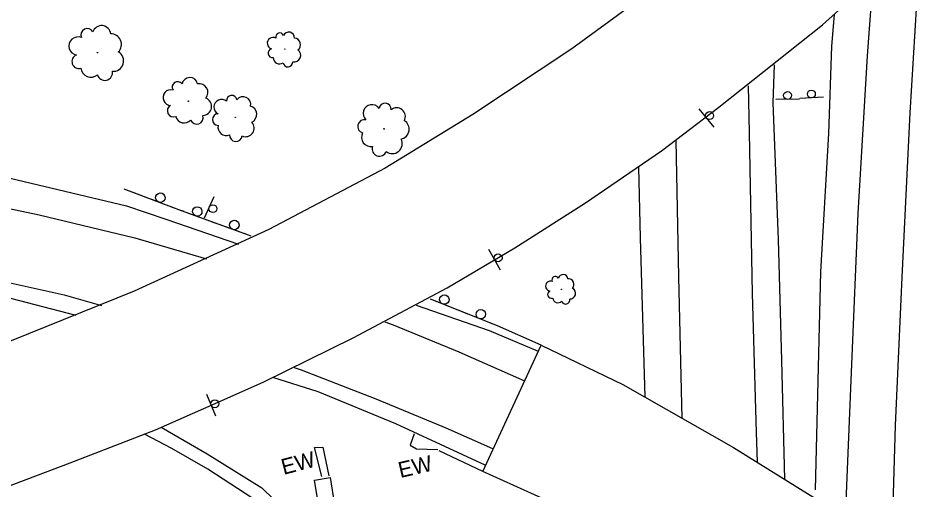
# Model space of a CAD drawing. Extents: x 1722896 to 1754269, y 648279 to 666297.
# Drawn here: x 1753297.8 to 1753584.8, y 653455.5 to 653605.1 of the extents above; entities that cross this region are included whole.
import ezdxf

# ---------------------------------------------------------------- set-up
doc = ezdxf.new("R2010")
doc.units = 0
for name, color, linetype in [('DESIGN - CENTERLINE - Proposed', 7, 'Continuous'), ('DESIGN - PUBLIC HEARING - Shapes', 7, 'Continuous'), ('DESIGN - SCRATCH - User 1', 7, 'Continuous'), ('SURVEY - CENTERLINE - Preliminary Text', 7, 'Continuous'), ('SURVEY - CONTOURS - Intermediate with optional Text', 7, 'Continuous'), ('SURVEY - VEGETATION - Features with Text', 7, 'Continuous')]:
    doc.layers.add(name, color=color, linetype=linetype)

msp = doc.modelspace()

# ---------------------------------------------------------------- linework, layer by layer
at = {"layer": 'DESIGN - CENTERLINE - Proposed'}
for points in [[(1753499.68, 653614.58), (1753473.41, 653595.32), (1753442, 653574.54), (1753414.19, 653557.52), (1753377.31, 653538.01), (1753334.62, 653518.44), (1753295.67, 653502.71), (1753271.46, 653493.27), (1753248.18, 653485.67), (1753262.25, 653445.04), (1753292.56, 653455.83), (1753314.29, 653464.06), (1753341.42, 653474.53), (1753360.36, 653482.84), (1753375.78, 653489.73), (1753404.07, 653503.71), (1753433.9, 653519.57), (1753455.41, 653532.19), (1753477.76, 653546.49), (1753501.86, 653562.97), (1753520.11, 653576.78), (1753552.9, 653602.91), (1753576.66, 653624.29)], [(1753463.76, 653501.35), (1753449.83, 653507.45)], [(1753445.2, 653461.32), (1753463.76, 653501.35), (1753489.57, 653488.87), (1753524.66, 653468.95), (1753556.89, 653448.97), (1753586.27, 653428.17)], [(1753343.19, 653475.4), (1753357.76, 653466.96), (1753375.13, 653456.12), (1753386.38, 653445.24), (1753395.88, 653434.13), (1753391.78, 653458.55), (1753396.85, 653459.43), (1753398.22, 653450.7), (1753404.25, 653413.48), (1753409.63, 653375.24), (1753418.59, 653321.48), (1753425.33, 653276.65), (1753432.95, 653230.67), (1753438.81, 653192.09)], [(1753435.64, 653172.84), (1753430.08, 653209.33), (1753423.2, 653255.44), (1753416.8, 653298.31), (1753411.28, 653336.23), (1753404.03, 653378.41), (1753397.5, 653422.29), (1753396.55, 653427.28), (1753386.14, 653441.23), (1753374.7, 653451.16), (1753357.97, 653462), (1753346.56, 653468.59), (1753337.91, 653473.19)], [(1753423.43, 653473.3), (1753422.22, 653469.63), (1753424.23, 653468.47), (1753430.95, 653468.3)], [(1753394.14, 653459.7), (1753391.86, 653468.88), (1753394.51, 653469.01), (1753396.38, 653459.96)], [(1753445.2, 653461.32), (1753431.37, 653467.84)], [(1753597.59, 653364.64), (1753565.49, 653390), (1753551.65, 653400.2), (1753536.2, 653411.04), (1753516.81, 653423.47), (1753492.27, 653437.99), (1753468.12, 653450.97), (1753445.2, 653461.32)]]:
    msp.add_lwpolyline(points, dxfattribs=at)
at = {"layer": 'DESIGN - PUBLIC HEARING - Shapes'}
for p, q in [((1753545.65, 653579.38), (1753538.15, 653579.23)), ((1753553.24, 653579.94), (1753545.75, 653579.59)), ((1753518.55, 653570.45), (1753513.81, 653576.26)), ((1753356.95, 653541.7), (1753360.05, 653548.53)), ((1753450.87, 653525.17), (1753447.14, 653531.67)), ((1753360.56, 653478.83), (1753357.65, 653485.74))]:
    msp.add_line(p, q, dxfattribs=at)
for centre in [(1753541.85, 653580.53), (1753549.41, 653580.99), (1753517.12, 653574.15), (1753359.62, 653544.63), (1753450.06, 653529.05), (1753360.23, 653482.78)]:
    msp.add_circle(centre, 1.25, dxfattribs=at)
at = {"layer": 'DESIGN - SCRATCH - User 1'}
for points in [[(1753371.72, 653535.91), (1753348.84, 653544.28), (1753331.46, 653550.86)], [(1753332.86, 653550.33), (1753331.46, 653550.86)], [(1753336.55, 653548.93), (1753334.36, 653549.76)], [(1753338.75, 653548.1), (1753336.55, 653548.93)], [(1753344.55, 653545.9), (1753340.25, 653547.53)], [(1753348.25, 653544.5), (1753346.05, 653545.33)], [(1753350.45, 653543.69), (1753348.84, 653544.28), (1753348.25, 653544.5)], [(1753356.27, 653541.56), (1753351.95, 653543.14)], [(1753359.98, 653540.2), (1753357.78, 653541.01)], [(1753362.19, 653539.4), (1753359.98, 653540.2)], [(1753368.01, 653537.27), (1753363.69, 653538.85)], [(1753371.72, 653535.91), (1753369.52, 653536.72)], [(1753449.83, 653507.45), (1753428.6, 653515.97)], [(1753428.81, 653515.88), (1753428.6, 653515.97)], [(1753434.57, 653513.57), (1753430.3, 653515.29)], [(1753438.23, 653512.1), (1753436.05, 653512.98)], [(1753440.41, 653511.23), (1753438.23, 653512.1)], [(1753446.17, 653508.92), (1753441.9, 653510.63)], [(1753449.83, 653507.45), (1753447.65, 653508.32)]]:
    msp.add_lwpolyline(points, dxfattribs=at)
for centre, start, end in [((1753342.95, 653548.11), 2.5254, 2.5155), ((1753354.65, 653543.75), 3.1786, 3.1688), ((1753366.39, 653539.46), 3.1786, 3.1688), ((1753433.01, 653515.81), 1.4035, 1.3937), ((1753444.61, 653511.16), 1.4035, 1.3937)]:
    msp.add_arc(centre, 1.5, start, end, dxfattribs=at)
at = {"layer": 'SURVEY - CENTERLINE - Preliminary Text'}
for points in [[(1753574.89, 653436.23), (1753576.11, 653475.87), (1753578.21, 653522.96), (1753580.75, 653575.06), (1753583.9, 653627.1), (1753584.2, 653631.68)], [(1753560.26, 653446.58), (1753562.21, 653495.36), (1753564.29, 653543.06), (1753567.22, 653593.14), (1753569, 653617.41)], [(1753114.25, 653609.26), (1753083.69, 653594.58), (1753061.66, 653585.04), (1753044.57, 653578.11), (1753053.13, 653566.35), (1753066.93, 653567.18), (1753092.36, 653569.53), (1753106.97, 653570.76), (1753146.68, 653571.26), (1753185.68, 653570.28), (1753208.54, 653567.98), (1753242.85, 653564.47), (1753280.04, 653557.91), (1753332.23, 653545.55), (1753344.72, 653541.27), (1753367.78, 653533.35)], [(1753550.71, 653455.48), (1753552.36, 653524.61), (1753554.96, 653568.47), (1753555.92, 653596.2), (1753556.75, 653606.15)], [(1753537.57, 653590.21), (1753537.22, 653578.17), (1753538.93, 653534.83), (1753539.92, 653496.54)], [(1753529.38, 653583.54), (1753529.64, 653568.74), (1753530.65, 653517.7), (1753531.88, 653473.67), (1753532.17, 653464.3)], [(1753508.48, 653478.14), (1753507.36, 653522.99), (1753506.5, 653566.22)], [(1752923.58, 653529.3), (1752943.66, 653534.57), (1752966.27, 653540.12), (1752983.2, 653543.81), (1752999.96, 653547.23), (1753018.84, 653550.73), (1753038.13, 653553.43), (1753058.58, 653556.33), (1753084.6, 653558.89), (1753109.12, 653560.47), (1753136.37, 653561.05), (1753167.23, 653560.41), (1753196.53, 653558.81), (1753223.76, 653556.47), (1753248.8, 653552.94), (1753276.78, 653548.52), (1753304.49, 653542.73), (1753334.88, 653535.35), (1753357.56, 653528.7)], [(1753494.62, 653557.76), (1753495.12, 653535.43), (1753496.58, 653484.89)], [(1752928.94, 653506.75), (1752949.87, 653512.23), (1752967.67, 653516.77), (1752987.63, 653521.3), (1753010.46, 653525.9), (1753029.14, 653528.96), (1753054.25, 653532.39), (1753078.71, 653535.15), (1753102.5, 653536.94), (1753130.8, 653537.66), (1753153.76, 653538.18), (1753176.59, 653536.93), (1753206.34, 653534.72), (1753237.65, 653531.4), (1753262.53, 653527.67), (1753289.51, 653522.38), (1753312.41, 653517.33), (1753324.24, 653513.98)], [(1753316.25, 653510.75), (1753290.12, 653517.48), (1753261.97, 653523.15), (1753215.95, 653529.5), (1753173.87, 653532.83), (1753132.54, 653533.5), (1753092.36, 653531.52), (1753051.67, 653528.01), (1753011.86, 653521.7), (1752977.17, 653514.13), (1752930.6, 653502.46)], [(1753424.04, 653514.03), (1753447.23, 653506.06), (1753462.79, 653499.47)], [(1753414.16, 653508.72), (1753416.74, 653507.79), (1753437.59, 653499.2), (1753458.48, 653490.01)], [(1753385.39, 653494.23), (1753387.57, 653493.51), (1753411.24, 653484.34), (1753433.45, 653475.13), (1753448.28, 653468.63)], [(1753539.92, 653496.54), (1753540.91, 653458.88)], [(1753445.95, 653463.27), (1753417.62, 653476.41), (1753392.95, 653486.55), (1753378.61, 653491.07)]]:
    msp.add_lwpolyline(points, dxfattribs=at)
at = {"layer": 'SURVEY - VEGETATION - Features with Text'}
for centre, radius in [((1753382.42, 653595.3), 0.0644), ((1753323.02, 653594.1), 0.102), ((1753351.81, 653578.72), 0.0875), ((1753366.71, 653573.58), 0.0845), ((1753413.89, 653569.94), 0.0972), ((1753470.09, 653519.09), 0.0549)]:
    msp.add_circle(centre, radius, dxfattribs=at)
for centre, radius, start, end in [((1753319.75, 653599.76), 2, 27.3051, 206.0507), ((1753324.29, 653599.77), 2.91, 5.1889, 161.9778), ((1753380.8, 653599.11), 1.27, 20.3615, 199.1071), ((1753383.66, 653598.77), 1.84, 358.2453, 155.0342), ((1753316.83, 653596.2), 2.9, 67.3257, 260.7454), ((1753327.29, 653596.73), 3.32, 314.2416, 91.7659), ((1753378.69, 653597.1), 1.84, 60.3822, 253.8019), ((1753385.31, 653596.63), 2.1, 307.2981, 84.8223), ((1753378.49, 653593.97), 1.4, 103.0008, 280.32), ((1753385.36, 653593.27), 2.09, 258.1939, 54.0324), ((1753317.12, 653591.26), 2.21, 109.9444, 287.2636), ((1753328.01, 653591.47), 3.3, 265.1375, 60.976), ((1753380.73, 653592.53), 1.98, 178.2879, 305.1336), ((1753320.89, 653589.43), 3.13, 185.2315, 312.0771), ((1753383.39, 653591.13), 1.54, 188.4468, 3.4471), ((1753325.34, 653587.75), 2.43, 195.3904, 10.3906), ((1753352.28, 653583.71), 2.51, 12.3907, 169.1796), ((1753348.4, 653583.21), 1.72, 34.5068, 213.2525), ((1753355.17, 653581.43), 2.86, 321.4434, 98.9677), ((1753346.29, 653579.85), 2.5, 74.5275, 267.9472), ((1753365.59, 653578.9), 1.66, 9.071, 187.8167), ((1753356.35, 653577.01), 2.84, 272.3393, 68.1777), ((1753362.36, 653576.85), 2.42, 49.0917, 242.5114), ((1753369.19, 653577.73), 2.42, 346.9549, 143.7438), ((1753410.01, 653574.85), 2.78, 34.3344, 227.7541), ((1753414.21, 653576.19), 1.91, 354.3137, 173.0593), ((1753347.07, 653575.65), 1.91, 117.1462, 294.4653), ((1753361.3, 653572.87), 1.84, 91.7104, 269.0295), ((1753370.76, 653574.54), 2.76, 296.0076, 73.5318), ((1753417.87, 653573.83), 2.79, 332.1975, 128.9865), ((1753350.49, 653574.5), 2.7, 192.4332, 319.2789), ((1753354.47, 653573.54), 2.09, 202.5922, 17.5924), ((1753369.96, 653570.2), 2.74, 246.9034, 42.7419), ((1753407.67, 653570.73), 2.12, 76.9531, 254.2722), ((1753418.69, 653569.82), 3.17, 281.2503, 58.7745), ((1753363.81, 653570.44), 2.61, 166.9974, 293.8431), ((1753366.88, 653567.96), 2.02, 177.1563, 352.1566), ((1753409.75, 653567.3), 3, 152.2401, 279.0858), ((1753416.52, 653565.23), 3.15, 232.1461, 27.9846), ((1753412.44, 653563.63), 2.33, 162.399, 337.3993), ((1753468.19, 653522.07), 1.08, 29.6314, 208.3771), ((1753470.65, 653522.18), 1.57, 7.5153, 164.3042), ((1753466.7, 653520.09), 1.57, 69.6521, 263.0718), ((1753472.34, 653520.6), 1.79, 316.568, 94.0922), ((1753466.96, 653517.42), 1.19, 112.2708, 289.5899), ((1753472.84, 653517.78), 1.78, 267.4638, 63.3023), ((1753469.04, 653516.52), 1.69, 187.5578, 314.4035), ((1753471.48, 653515.71), 1.31, 197.7167, 12.717)]:
    msp.add_arc(centre, radius, start, end, dxfattribs=at)

# ---------------------------------------------------------------- texts
at = {"layer": 'SURVEY - CONTOURS - Intermediate with optional Text'}
for rotation, p in [(14.7192, (1753382.03, 653460.22)), (12.9482, (1753419.04, 653459.23))]:
    msp.add_text('EW', height=5, rotation=rotation, dxfattribs=at).set_placement(p)

doc.saveas('drawing.dxf')
